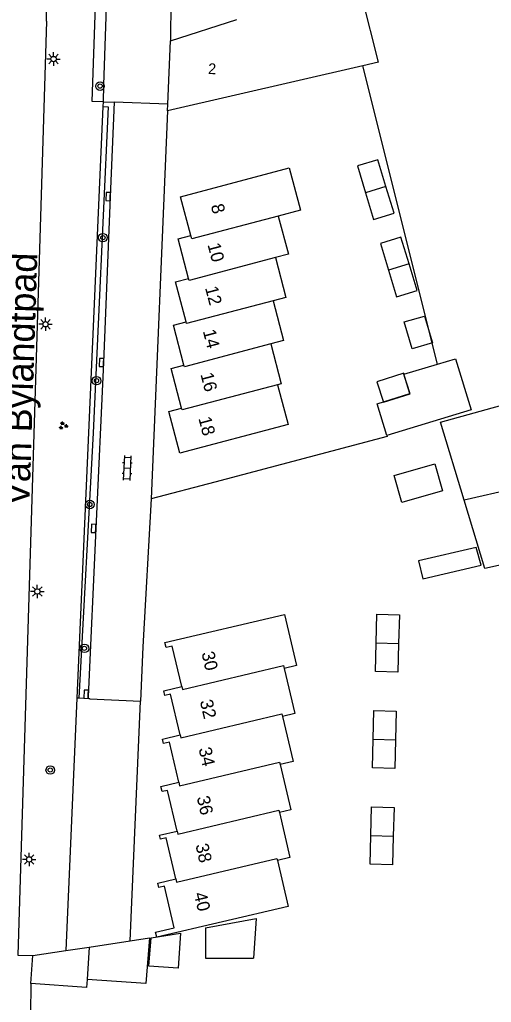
# Model space of a CAD drawing. Extents: x 132998 to 136004, y 396998 to 398512.
# Drawn here: x 133164.1 to 133208.1, y 398034 to 398125.5 of the extents above; entities that cross this region are included whole.
import ezdxf

# ---------------------------------------------------------------- set-up
doc = ezdxf.new("R2010")
doc.units = 0
for name, color, linetype in [('gg-afsc-erfafscheiding', 7, 'Continuous'), ('gg-afsc-haag', 7, 'Continuous'), ('gg-afsc-muur', 7, 'Continuous'), ('gg-anno-huisnummerreeks BGT', 7, 'Continuous'), ('gg-anno-openbare ruimte label', 7, 'Continuous'), ('gg-bbg-bijgebouw', 7, 'Continuous'), ('gg-bbg-gedigitaliseerde bebouwing', 7, 'Continuous'), ('gg-bbg-gedigitaliseerde bijgebouw', 7, 'Continuous'), ('gg-bbg-hoofdgebouw', 7, 'Continuous'), ('gg-bbg-luifel en loopbrug', 7, 'Continuous'), ('gg-bbg-tussenscheiding', 7, 'Continuous'), ('gg-knt-verharding', 7, 'Continuous'), ('gt-anno-plantopografie huisnummer', 7, 'Continuous'), ('gt-bbg-plantopografie pand', 7, 'Continuous'), ('gt-bbg-plantopografie tussenscheiding', 7, 'Continuous'), ('gt-grn-groengrens', 7, 'Continuous'), ('gt-grn-vlakafsluiter', 7, 'Continuous'), ('gt-grn-weggrens', 7, 'Continuous'), ('gt-symb-boom', 7, 'Continuous'), ('gt-symb-groenvak', 7, 'Continuous'), ('gt-symb-klinker verharding', 7, 'Continuous'), ('gt-symb-kolk', 7, 'Continuous'), ('gt-symb-lichtmast', 7, 'Continuous')]:
    doc.layers.add(name, color=color, linetype=linetype)

# ---------------------------------------------------------------- blocks, each defined once
blk = doc.blocks.new('gt0-BOOM')
at = {"layer": 'gt-symb-boom'}
for radius in [0.4, 0.2]:
    blk.add_circle((0, 0), radius, dxfattribs=at)
blk = doc.blocks.new('gt0-KOLK')
at = {"layer": 'gt-symb-kolk'}
blk.add_lwpolyline([(0, 0), (0.375, 0), (0.375, 0.4), (-0.375, 0.4), (-0.375, 0), (0, 0)], dxfattribs=at)
blk = doc.blocks.new('gt0-KL1')
at = {"layer": 'gt-symb-klinker verharding'}
for p, q in [((-1.15, 0.3), (1.15, 0.3)), ((-1, -0.3), (-1, 0.3)), ((-0.5, 0.3), (-0.5, 0.45)), ((0, -0.3), (0, 0.3)), ((0.5, 0.3), (0.5, 0.45)), ((1, -0.3), (1, 0.3)), ((-1.15, -0.3), (1.15, -0.3)), ((-0.5, -0.45), (-0.5, -0.3)), ((0.5, -0.45), (0.5, -0.3))]:
    blk.add_line(p, q, dxfattribs=at)
blk = doc.blocks.new('gt0-LMAST')
at = {"layer": 'gt-symb-lichtmast'}
for p, q in [((-0.182, 0.173), (-0.447, 0.438)), ((-0.005, 0.246), (-0.005, 0.621)), ((0.172, 0.173), (0.437, 0.438)), ((-0.255, -0.004), (-0.63, -0.004)), ((-0.182, -0.181), (-0.447, -0.446)), ((-0.005, -0.254), (-0.005, -0.629)), ((0.437, -0.446), (0.172, -0.181)), ((0.245, -0.004), (0.62, -0.004))]:
    blk.add_line(p, q, dxfattribs=at)
blk.add_circle((-0.005, -0.004), 0.25, dxfattribs=at)
blk = doc.blocks.new('gt0-GRVAK')
at = {"layer": 'gt-symb-groenvak'}
for p, q in [((-0.11, 0.189), (-0.228, 0.24)), ((-0.182, 0.153), (0.088, 0.153)), ((-0.091, 0.211), (-0.156, 0.322)), ((-0.047, 0.214), (-0.047, 0.393)), ((-0.004, 0.211), (0.061, 0.322)), ((0.015, 0.189), (0.133, 0.24)), ((0.262, -0.052), (0.197, 0.059)), ((0.305, -0.049), (0.305, 0.13)), ((0.349, -0.052), (0.414, 0.059)), ((-0.245, -0.228), (-0.363, -0.177)), ((-0.318, -0.264), (-0.047, -0.264)), ((-0.226, -0.206), (-0.291, -0.095)), ((-0.183, -0.203), (-0.183, -0.024)), ((-0.139, -0.206), (-0.074, -0.095)), ((-0.12, -0.228), (-0.002, -0.177)), ((0.243, -0.074), (0.125, -0.023)), ((0.17, -0.11), (0.441, -0.11)), ((0.368, -0.074), (0.486, -0.023))]:
    blk.add_line(p, q, dxfattribs=at)

msp = doc.modelspace()

# ---------------------------------------------------------------- linework, layer by layer
at = {"layer": 'gg-afsc-erfafscheiding'}
msp.add_line((133203.038, 398093.449), (133196.095, 398121.245), dxfattribs=at)
for points in [[(133171.846, 398117.452), (133172.338, 398117.43), (133170.952, 398087.062), (133169.619, 398062.33)], [(133198.336, 398086.8), (133198.355, 398086.728), (133182.304, 398082.464)]]:
    msp.add_lwpolyline(points, dxfattribs=at)
at = {"layer": 'gg-afsc-haag'}
msp.add_line((133165.146, 398035.75), (133165.114, 398032.917), dxfattribs=at)
at = {"layer": 'gg-afsc-muur'}
for p, q in [((133182.304, 398082.464), (133176.355, 398080.912)), ((133176.355, 398080.912), (133175.575, 398067.11))]:
    msp.add_line(p, q, dxfattribs=at)
at = {"layer": 'gg-bbg-bijgebouw'}
for p, q in [((133178.199, 398127.38), (133178.16, 398123.57)), ((133205.535, 398080.787), (133203.33, 398088.048))]:
    msp.add_line(p, q, dxfattribs=at)
for points in [[(133198.336, 398086.8), (133197.43, 398089.769), (133200.486, 398090.708), (133199.929, 398092.519), (133203.038, 398093.449)], [(133203.038, 398093.449), (133204.744, 398093.959), (133206.197, 398089.199), (133198.336, 398086.8)], [(133209.017, 398074.777), (133207.468, 398074.421), (133205.535, 398080.787)], [(133181.421, 398040.962), (133186.153, 398041.83), (133185.912, 398038.127)]]:
    msp.add_lwpolyline(points, dxfattribs=at)
at = {"layer": 'gg-bbg-gedigitaliseerde bebouwing'}
msp.add_line((133197.543, 398121.577), (133195.618, 398129.198), dxfattribs=at)
at = {"layer": 'gg-bbg-gedigitaliseerde bijgebouw'}
for p, q in [((133203.33, 398088.048), (133216.843, 398091.778)), ((133207.134, 398074.741), (133206.66, 398076.383)), ((133201.685, 398073.458), (133207.134, 398074.741)), ((133165.331, 398038.358), (133168.396, 398038.823)), ((133168.396, 398038.823), (133170.569, 398039.153)), ((133170.569, 398039.153), (133170.386, 398036.138)), ((133165.146, 398035.75), (133165.331, 398038.358))]:
    msp.add_line(p, q, dxfattribs=at)
for points in [[(133203.517, 398081.648), (133199.728, 398080.554), (133199.002, 398083.07), (133202.791, 398084.164), (133203.517, 398081.648)], [(133206.66, 398076.383), (133201.293, 398075.12), (133201.685, 398073.458)], [(133176.355, 398040.031), (133179.083, 398040.445), (133178.863, 398037.192), (133176.137, 398037.377), (133176.355, 398040.031)], [(133181.421, 398040.962), (133181.421, 398038.127), (133185.912, 398038.127)], [(133170.386, 398036.138), (133170.332, 398035.382), (133165.146, 398035.75)]]:
    msp.add_lwpolyline(points, dxfattribs=at)
at = {"layer": 'gg-bbg-hoofdgebouw'}
for p, q in [((133177.918, 398117.675), (133178.16, 398123.57)), ((133196.095, 398121.245), (133177.893, 398117.067)), ((133197.543, 398121.577), (133196.095, 398121.245)), ((133177.893, 398117.067), (133177.918, 398117.675))]:
    msp.add_line(p, q, dxfattribs=at)
at = {"layer": 'gg-bbg-luifel en loopbrug'}
msp.add_line((133170.569, 398039.153), (133174.405, 398039.735), dxfattribs=at)
msp.add_lwpolyline([(133174.405, 398039.735), (133176.195, 398040.007), (133175.848, 398035.761), (133170.386, 398036.138)], dxfattribs=at)
at = {"layer": 'gg-bbg-tussenscheiding'}
for p, q in [((133178.16, 398123.57), (133184.349, 398125.565)), ((133211.712, 398082.208), (133205.535, 398080.787))]:
    msp.add_line(p, q, dxfattribs=at)
at = {"layer": 'gg-knt-verharding'}
for p, q in [((133166.589, 398125.421), (133163.932, 398038.401)), ((133171.913, 398119.49), (133171.866, 398117.899)), ((133171.866, 398117.899), (133172.915, 398117.86)), ((133177.918, 398117.675), (133172.915, 398117.86)), ((133175.575, 398067.11), (133175.359, 398062.057))]:
    msp.add_line(p, q, dxfattribs=at)
for points in [[(133171.78, 398148.06), (133172.81, 398145.78), (133171.913, 398119.49)], [(133172.915, 398117.86), (133172.541, 398109.057), (133171.914, 398093.602), (133171.185, 398078.142), (133170.485, 398062.482)]]:
    msp.add_lwpolyline(points, dxfattribs=at)
for centre, radius, start, end in [((133155.739, 398125.752), 10.855, 358.25297, 68.18973), ((133170.658, 398062.456), 0.175, 171.42387, 264.83996)]:
    msp.add_arc(centre, radius, start, end, dxfattribs=at)
at = {"layer": 'gt-bbg-plantopografie pand'}
for points in [[(133180.054, 398105.439), (133179.101, 398109.053), (133189.208, 398111.746), (133190.274, 398107.811), (133188.21, 398107.252)], [(133198.247, 398110.004), (133197.496, 398112.492), (133195.587, 398111.916), (133196.338, 398109.428)], [(133196.338, 398109.428), (133197.089, 398106.94), (133198.998, 398107.517), (133198.247, 398110.004)], [(133188.21, 398107.252), (133189.146, 398103.701), (133187.935, 398103.382)], [(133179.847, 398101.428), (133178.872, 398105.127), (133180.054, 398105.439)], [(133200.396, 398102.797), (133199.645, 398105.285), (133197.737, 398104.709), (133198.488, 398102.221)], [(133187.935, 398103.382), (133188.911, 398099.676), (133187.721, 398099.362)], [(133198.488, 398102.221), (133199.239, 398099.733), (133201.148, 398100.31), (133200.396, 398102.797)], [(133179.62, 398097.393), (133178.64, 398101.11), (133179.847, 398101.428)], [(133187.721, 398099.362), (133188.7, 398095.647), (133187.512, 398095.334)], [(133201.846, 398097.929), (133202.601, 398095.427), (133200.679, 398094.875), (133199.957, 398097.386), (133201.846, 398097.929)], [(133179.412, 398093.367), (133178.434, 398097.08), (133179.62, 398097.393)], [(133187.512, 398095.334), (133188.489, 398091.629), (133188.145, 398091.539)], [(133179.189, 398089.349), (133178.213, 398093.051), (133179.412, 398093.367)], [(133199.929, 398092.519), (133199.902, 398092.609), (133197.412, 398091.819), (133198.015, 398089.915), (133200.504, 398090.704), (133199.929, 398092.519)], [(133188.145, 398091.539), (133189.124, 398087.824), (133179.022, 398085.162), (133178.001, 398089.036), (133179.189, 398089.349)], [(133179.206, 398063.418), (133178.326, 398067.187), (133177.749, 398067.052), (133177.634, 398067.542), (133188.8, 398070.148), (133189.914, 398065.376), (133188.759, 398065.106)], [(133197.344, 398067.497), (133197.412, 398070.174), (133199.5, 398070.098), (133199.432, 398067.432)], [(133199.432, 398067.432), (133199.363, 398064.766), (133197.275, 398064.82), (133197.344, 398067.497)], [(133188.759, 398065.106), (133189.739, 398060.908), (133188.606, 398060.643)], [(133179.054, 398058.921), (133178.171, 398062.706), (133177.641, 398062.582), (133177.536, 398063.029), (133179.206, 398063.418)], [(133188.606, 398060.643), (133189.588, 398056.434), (133188.383, 398056.153)], [(133197.053, 398058.516), (133197.122, 398061.193), (133199.209, 398061.117), (133199.141, 398058.451)], [(133178.928, 398054.514), (133178.058, 398058.241), (133177.502, 398058.111), (133177.403, 398058.536), (133179.054, 398058.921)], [(133199.141, 398058.451), (133199.073, 398055.786), (133196.985, 398055.839), (133197.053, 398058.516)], [(133188.383, 398056.153), (133189.364, 398051.953), (133188.309, 398051.707)], [(133178.766, 398049.948), (133177.879, 398053.749), (133177.385, 398053.633), (133177.27, 398054.127), (133178.928, 398054.514)], [(133196.843, 398049.546), (133196.911, 398052.222), (133198.999, 398052.146), (133198.931, 398049.481)], [(133188.309, 398051.707), (133189.292, 398047.497), (133188.12, 398047.224)], [(133178.647, 398045.501), (133177.755, 398049.32), (133177.225, 398049.196), (133177.138, 398049.568), (133178.766, 398049.948)], [(133198.931, 398049.481), (133198.863, 398046.815), (133196.774, 398046.869), (133196.843, 398049.546)], [(133188.12, 398047.224), (133189.124, 398042.926), (133176.877, 398040.067), (133176.767, 398040.539), (133178.507, 398040.945), (133177.603, 398044.816), (133177.066, 398044.691), (133176.968, 398045.109), (133178.647, 398045.501)]]:
    msp.add_lwpolyline(points, dxfattribs=at)
at = {"layer": 'gt-bbg-plantopografie tussenscheiding'}
for p, q in [((133198.247, 398110.004), (133196.338, 398109.428)), ((133200.396, 398102.797), (133198.488, 398102.221)), ((133197.344, 398067.497), (133199.432, 398067.432)), ((133197.053, 398058.516), (133199.141, 398058.451)), ((133196.843, 398049.546), (133198.931, 398049.481))]:
    msp.add_line(p, q, dxfattribs=at)
for points in [[(133188.21, 398107.252), (133180.137, 398105.124), (133180.054, 398105.439)], [(133187.935, 398103.382), (133179.891, 398101.262), (133179.847, 398101.428)], [(133187.721, 398099.362), (133179.661, 398097.238), (133179.62, 398097.393)], [(133187.512, 398095.334), (133179.453, 398093.21), (133179.412, 398093.367)], [(133188.145, 398091.539), (133179.231, 398089.189), (133179.189, 398089.349)], [(133179.206, 398063.418), (133179.267, 398063.157), (133188.697, 398065.372), (133188.759, 398065.106)], [(133179.054, 398058.921), (133179.118, 398058.652), (133188.545, 398060.897), (133188.606, 398060.643)], [(133178.928, 398054.514), (133179.008, 398054.176), (133188.33, 398056.377), (133188.383, 398056.153)], [(133178.766, 398049.948), (133178.829, 398049.683), (133188.26, 398051.917), (133188.309, 398051.707)], [(133178.647, 398045.501), (133178.716, 398045.209), (133188.074, 398047.421), (133188.12, 398047.224)]]:
    msp.add_lwpolyline(points, dxfattribs=at)
at = {"layer": 'gt-grn-groengrens'}
for p, q in [((133171.846, 398117.452), (133169.43, 398062.339)), ((133171.866, 398117.899), (133171.846, 398117.452)), ((133169.43, 398062.339), (133168.396, 398038.823)), ((133169.619, 398062.33), (133169.43, 398062.339)), ((133170.642, 398062.282), (133169.619, 398062.33)), ((133174.405, 398039.735), (133175.359, 398062.057)), ((133163.932, 398038.401), (133165.331, 398038.358))]:
    msp.add_line(p, q, dxfattribs=at)
msp.add_lwpolyline([(133171.866, 398117.899), (133170.866, 398117.929), (133171.803, 398145.581), (133171.273, 398146.754), (133170.336, 398146.4), (133169.007, 398145.977), (133167.791, 398145.667), (133166.502, 398145.416), (133165.229, 398145.242), (133163.933, 398145.141), (133162.72, 398145.114), (133161.555, 398145.149)], dxfattribs=at)
at = {"layer": 'gt-grn-vlakafsluiter'}
msp.add_line((133177.893, 398117.067), (133176.355, 398080.912), dxfattribs=at)
at = {"layer": 'gt-grn-weggrens'}
msp.add_line((133170.642, 398062.282), (133175.359, 398062.057), dxfattribs=at)

# ---------------------------------------------------------------- block references
at = {"layer": 'gt-symb-boom'}
for p in [(133171.588, 398119.361), (133171.855, 398105.24), (133171.259, 398091.916), (133170.63, 398080.384), (133170.136, 398066.983), (133166.95, 398055.649)]:
    msp.add_blockref('gt0-BOOM', p, dxfattribs=at)
at = {"layer": 'gt-symb-groenvak'}
msp.add_blockref('gt0-GRVAK', (133168.145, 398087.722), dxfattribs=at)
at = {"layer": 'gt-symb-klinker verharding', "rotation": -92.80805306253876}
msp.add_blockref('gt0-KL1', (133174.115, 398083.782), dxfattribs=at)
at = {"layer": 'gt-symb-kolk'}
for p, rotation in [((133172.541, 398109.057), 87.59258615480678), ((133171.914, 398093.602), 87.70709949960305), ((133171.185, 398078.142), 87.30638896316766), ((133170.493, 398062.699), 87.42085250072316)]:
    msp.add_blockref('gt0-KOLK', p, dxfattribs=dict(at, rotation=rotation))
at = {"layer": 'gt-symb-lichtmast', "rotation": 90}
for p in [(133167.25, 398121.885), (133166.497, 398097.177), (133165.737, 398072.282), (133164.975, 398047.322)]:
    msp.add_blockref('gt0-LMAST', p, dxfattribs=at)

# ---------------------------------------------------------------- texts
at = {"layer": 'gg-anno-huisnummerreeks BGT'}
msp.add_text('2', height=1, rotation=357.6, dxfattribs=at).set_placement((133181.648, 398120.488))
at = {"layer": 'gg-anno-openbare ruimte label'}
msp.add_text('Van Bylandtpad', height=2.5, rotation=88.2, dxfattribs=at).set_placement((133165, 398080.211))
at = {"layer": 'gt-anno-plantopografie huisnummer'}
for s, rotation, p in [('8', 284.7604, (133181.906, 398108.221)), ('10', 284.7604, (133181.599, 398104.591)), ('12', 284.7604, (133181.37, 398100.565)), ('14', 284.7604, (133181.162, 398096.537)), ('16', 284.7604, (133180.94, 398092.513)), ('18', 284.7604, (133180.751, 398088.412)), ('30', 283.13979, (133181.042, 398066.552)), ('32', 283.13979, (133180.888, 398062.063)), ('34', 283.13979, (133180.769, 398057.627)), ('36', 283.13979, (133180.598, 398053.098)), ('38', 283.13979, (133180.477, 398048.66)), ('40', 283.13979, (133180.331, 398044.13))]:
    msp.add_text(s, height=1.2, rotation=rotation, dxfattribs=at).set_placement(p)

doc.saveas('drawing.dxf')
